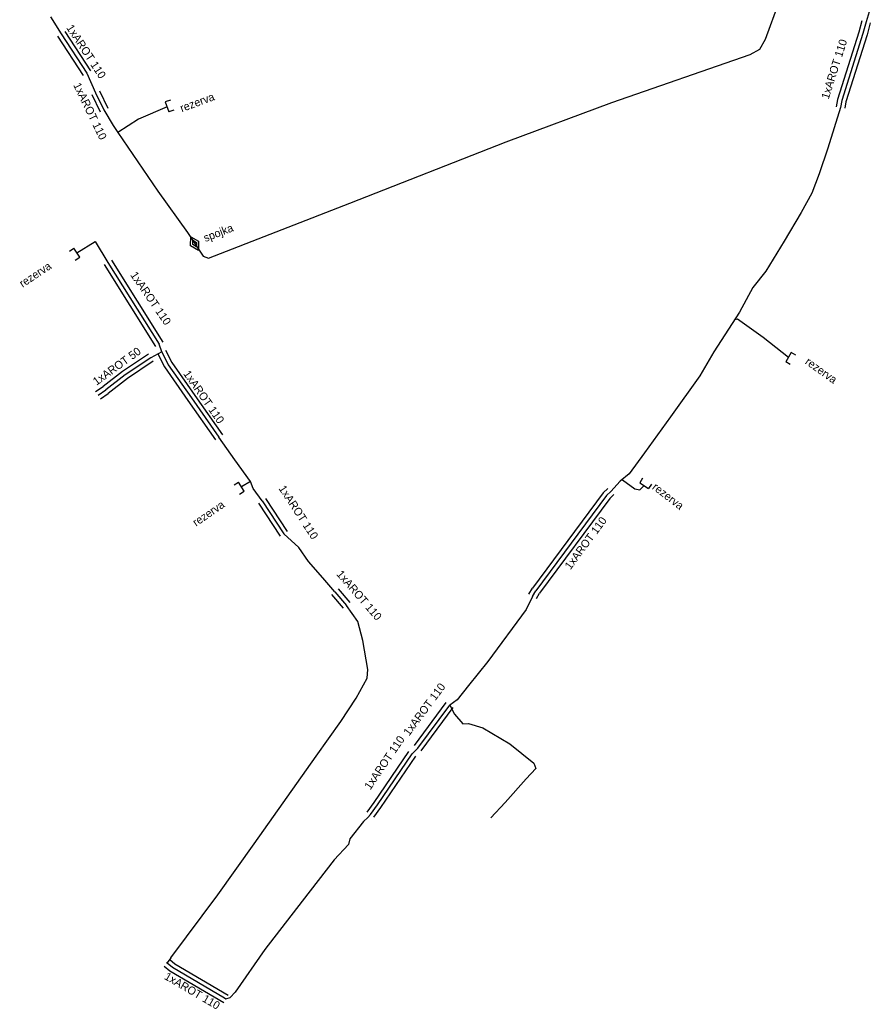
# Model space of a CAD drawing. Extents: x -651943 to -618711, y -1138561 to -1100552.
# Drawn here: x -649705.8 to -649626.1, y -1111748.2 to -1111655.5 of the extents above; entities that cross this region are included whole.
import ezdxf

# ---------------------------------------------------------------- set-up
doc = ezdxf.new("R2010")
doc.units = 0
doc.layers.add('KT trasa', color=7, linetype='Continuous')
doc.layers.add('KT zařízení', color=7, linetype='Continuous')

# ---------------------------------------------------------------- blocks, each defined once
blk = doc.blocks.new('TVSPO_1')
at = {"layer": 'KT zařízení'}
for p, q in [((-0.074, 0.0016), (-0.0005, 0.0439)), ((-0.0005, -0.0409), (-0.074, 0.0016)), ((-0.0353, -0.0001), (0, 0.0203)), ((-0.0005, 0.0439), (0.0728, 0.0015)), ((0.0728, 0.0015), (-0.0005, -0.0409)), ((0, 0.0203), (0.0353, 0.0001)), ((0.0353, 0.0001), (0, -0.0204)), ((0, -0.0204), (-0.0353, -0.0001))]:
    blk.add_line(p, q, dxfattribs=at)
blk = doc.blocks.new('TVREZ')
at = {"layer": 'KT zařízení'}
for p, q in [((-0.05, 0.05), (0, 0.05)), ((0, -0.05), (0, 0.05)), ((-0.05, -0.05), (0, -0.05))]:
    blk.add_line(p, q, dxfattribs=at)

msp = doc.modelspace()

# ---------------------------------------------------------------- linework, layer by layer
at = {"layer": 'KT trasa'}
for p, q in [((-649635.89, -1111657.27), (-649634.63, -1111653.79)), ((-649626.09, -1111654.39), (-649626.47, -1111655.65)), ((-649702.92, -1111655.18), (-649701.93, -1111656.79)), ((-649626.47, -1111655.65), (-649626.76, -1111656.74)), ((-649701.93, -1111656.79), (-649699.53, -1111660.46)), ((-649626.76, -1111656.74), (-649628.75, -1111663.04)), ((-649636.42, -1111658.21), (-649635.89, -1111657.27)), ((-649637.34, -1111658.72), (-649636.42, -1111658.21)), ((-649650.31, -1111663.2), (-649637.34, -1111658.72)), ((-649699.53, -1111660.46), (-649698.71, -1111662.3)), ((-649698.71, -1111662.3), (-649697.93, -1111663.91)), ((-649660.22, -1111666.9), (-649650.31, -1111663.2)), ((-649628.75, -1111663.04), (-649628.87, -1111663.68)), ((-649697.93, -1111663.91), (-649697.06, -1111665.37)), ((-649692.01, -1111663.62), (-649694.69, -1111664.79)), ((-649628.87, -1111663.68), (-649630.07, -1111667.48)), ((-649694.69, -1111664.79), (-649696.61, -1111666.03)), ((-649697.06, -1111665.37), (-649696.61, -1111666.03)), ((-649696.61, -1111666.03), (-649692.88, -1111671.52)), ((-649674.87, -1111672.66), (-649660.22, -1111666.9)), ((-649630.07, -1111667.48), (-649630.88, -1111669.89)), ((-649630.88, -1111669.89), (-649631.57, -1111671.72)), ((-649692.88, -1111671.52), (-649690.1, -1111675.39)), ((-649631.57, -1111671.72), (-649632.56, -1111673.51)), ((-649688.13, -1111677.79), (-649674.87, -1111672.66)), ((-649632.56, -1111673.51), (-649634.15, -1111676.22)), ((-649700.47, -1111677.29), (-649698.76, -1111676.25)), ((-649698.76, -1111676.25), (-649697.55, -1111678.2)), ((-649690.1, -1111675.39), (-649688.63, -1111677.61)), ((-649634.15, -1111676.22), (-649635.88, -1111679.01)), ((-649688.63, -1111677.61), (-649688.13, -1111677.79)), ((-649697.55, -1111678.2), (-649692.75, -1111685.88)), ((-649635.88, -1111679.01), (-649637.1, -1111680.54)), ((-649637.1, -1111680.54), (-649638.34, -1111682.86)), ((-649638.34, -1111682.86), (-649640.73, -1111686.6)), ((-649638.78, -1111683.55), (-649638.52, -1111683.49)), ((-649638.52, -1111683.49), (-649636.13, -1111685.2)), ((-649636.13, -1111685.2), (-649633.75, -1111687.08)), ((-649692.51, -1111686.6), (-649692.75, -1111685.88)), ((-649693.52, -1111687.14), (-649695.94, -1111688.75)), ((-649692.51, -1111686.6), (-649693.52, -1111687.14)), ((-649692.51, -1111686.6), (-649691.9, -1111687.79)), ((-649640.73, -1111686.6), (-649642.05, -1111688.83)), ((-649691.9, -1111687.79), (-649689.72, -1111690.91)), ((-649695.94, -1111688.75), (-649697.76, -1111690.16)), ((-649642.05, -1111688.83), (-649644.81, -1111692.67)), ((-649698.478, -1111690.648), (-649697.76, -1111690.16)), ((-649689.72, -1111690.91), (-649687.14, -1111694.6)), ((-649644.81, -1111692.67), (-649647.23, -1111696.05)), ((-649685.66, -1111696.7), (-649687.14, -1111694.6)), ((-649684.17, -1111698.75), (-649685.66, -1111696.7)), ((-649647.23, -1111696.05), (-649648.68, -1111698.03)), ((-649648.68, -1111698.03), (-649649.54, -1111698.72)), ((-649684.17, -1111698.75), (-649685.04, -1111699.23)), ((-649683.93, -1111699.4), (-649684.17, -1111698.75)), ((-649683.1, -1111700.55), (-649683.93, -1111699.4)), ((-649649.54, -1111698.72), (-649650.41, -1111699.68)), ((-649649.3, -1111698.58), (-649648.16, -1111699.43)), ((-649648.16, -1111699.43), (-649647.69, -1111699.51)), ((-649647.69, -1111699.51), (-649647.28, -1111699.13)), ((-649650.81, -1111700.06), (-649657.42, -1111708.98)), ((-649650.81, -1111700.06), (-649650.41, -1111699.68)), ((-649683.1, -1111700.55), (-649681.07, -1111703.65)), ((-649679.65, -1111704.93), (-649681.07, -1111703.65)), ((-649678.73, -1111706.25), (-649679.65, -1111704.93)), ((-649677.4, -1111707.78), (-649678.73, -1111706.25)), ((-649676.28, -1111709.08), (-649677.4, -1111707.78)), ((-649676.28, -1111709.08), (-649675.18, -1111710.35)), ((-649657.73, -1111709.51), (-649658.33, -1111710.73)), ((-649657.73, -1111709.51), (-649657.42, -1111708.98)), ((-649674.11, -1111711.88), (-649675.18, -1111710.35)), ((-649658.33, -1111710.73), (-649661.92, -1111715.6)), ((-649673.66, -1111713.65), (-649674.11, -1111711.88)), ((-649673.19, -1111716.38), (-649673.66, -1111713.65)), ((-649661.92, -1111715.6), (-649663.73, -1111717.88)), ((-649673.24, -1111717.17), (-649673.19, -1111716.38)), ((-649674.27, -1111719.06), (-649673.24, -1111717.17)), ((-649663.73, -1111717.88), (-649664.82, -1111719.21)), ((-649675.7, -1111721.25), (-649674.27, -1111719.06)), ((-649668.5, -1111723.74), (-649665.51, -1111719.7)), ((-649664.82, -1111719.21), (-649665.51, -1111719.7)), ((-649665.51, -1111719.7), (-649665.07, -1111720.56)), ((-649665.07, -1111720.56), (-649664.28, -1111721.46)), ((-649678.04, -1111724.49), (-649675.7, -1111721.25)), ((-649664.28, -1111721.46), (-649663.74, -1111721.44)), ((-649663.74, -1111721.44), (-649662.39, -1111721.82)), ((-649662.39, -1111721.82), (-649659.86, -1111723.33)), ((-649659.86, -1111723.33), (-649657.61, -1111725.16)), ((-649683.83, -1111732.71), (-649678.04, -1111724.49)), ((-649672.28, -1111729.06), (-649669.02, -1111724.27)), ((-649669.02, -1111724.27), (-649668.5, -1111723.74)), ((-649657.61, -1111725.16), (-649657.42, -1111725.64)), ((-649657.42, -1111725.64), (-649658.33, -1111726.62)), ((-649658.33, -1111726.62), (-649660.3, -1111728.84)), ((-649672.93, -1111729.96), (-649672.28, -1111729.06)), ((-649660.3, -1111728.84), (-649661.64, -1111730.282)), ((-649672.93, -1111729.96), (-649673.19, -1111730.25)), ((-649673.6, -1111730.62), (-649674.86, -1111732.25)), ((-649673.19, -1111730.25), (-649673.6, -1111730.62)), ((-649687.24, -1111737.48), (-649683.83, -1111732.71)), ((-649675.01, -1111732.77), (-649676.35, -1111734.22)), ((-649674.86, -1111732.25), (-649675.01, -1111732.77)), ((-649676.35, -1111734.22), (-649679.33, -1111738.07)), ((-649691.64, -1111743.41), (-649687.24, -1111737.48)), ((-649679.33, -1111738.07), (-649682.83, -1111742.62)), ((-649682.83, -1111742.62), (-649685.61, -1111746.61)), ((-649692.085, -1111743.818), (-649692.01, -1111743.87)), ((-649691.64, -1111743.41), (-649692.01, -1111743.87)), ((-649692.01, -1111743.87), (-649691.51, -1111744.28)), ((-649691.51, -1111744.28), (-649686.61, -1111747.16)), ((-649686.08, -1111747.11), (-649685.61, -1111746.61)), ((-649686.61, -1111747.16), (-649686.49, -1111747.23)), ((-649686.49, -1111747.23), (-649686.08, -1111747.11))]:
    msp.add_line(p, q, dxfattribs=at)
at = {"layer": 'KT zařízení'}
for p, q in [((-649626.856, -1111655.547), (-649627.142, -1111656.623)), ((-649626.083, -1111655.752), (-649626.377, -1111656.856)), ((-649701.595, -1111656.571), (-649699.195, -1111660.241)), ((-649627.142, -1111656.623), (-649629.139, -1111662.944)), ((-649702.264, -1111657.008), (-649699.864, -1111660.678)), ((-649626.377, -1111656.856), (-649628.36, -1111663.135)), ((-649698.35, -1111662.125), (-649697.57, -1111663.735)), ((-649699.069, -1111662.474), (-649698.289, -1111664.084)), ((-649629.139, -1111662.944), (-649629.263, -1111663.606)), ((-649628.36, -1111663.135), (-649628.476, -1111663.753)), ((-649697.21, -1111677.988), (-649692.41, -1111685.668)), ((-649697.889, -1111678.411), (-649693.089, -1111686.091)), ((-649692.154, -1111686.417), (-649691.557, -1111687.581)), ((-649693.741, -1111686.806), (-649696.168, -1111688.421)), ((-649692.865, -1111686.782), (-649692.242, -1111687.998)), ((-649693.298, -1111687.473), (-649695.711, -1111689.078)), ((-649692.242, -1111687.998), (-649690.047, -1111691.139)), ((-649691.557, -1111687.581), (-649689.392, -1111690.68)), ((-649696.168, -1111688.421), (-649698, -1111689.84)), ((-649695.711, -1111689.078), (-649697.519, -1111690.479)), ((-649698.702, -1111690.317), (-649698, -1111689.84)), ((-649698.253, -1111690.978), (-649697.519, -1111690.479)), ((-649690.047, -1111691.139), (-649687.467, -1111694.829)), ((-649689.392, -1111690.68), (-649686.812, -1111694.37)), ((-649651.113, -1111699.796), (-649650.685, -1111699.39)), ((-649682.765, -1111700.33), (-649680.735, -1111703.43)), ((-649651.113, -1111699.796), (-649657.752, -1111708.756)), ((-649650.506, -1111700.323), (-649657.087, -1111709.203)), ((-649650.506, -1111700.323), (-649650.134, -1111699.969)), ((-649683.434, -1111700.769), (-649681.404, -1111703.869)), ((-649658.075, -1111709.308), (-649657.752, -1111708.756)), ((-649676.582, -1111709.341), (-649675.482, -1111710.611)), ((-649675.977, -1111708.818), (-649674.877, -1111710.088)), ((-649657.384, -1111709.711), (-649657.087, -1111709.203)), ((-649668.821, -1111723.502), (-649665.831, -1111719.462)), ((-649668.178, -1111723.977), (-649665.188, -1111719.937)), ((-649672.602, -1111728.822), (-649669.35, -1111724.044)), ((-649671.957, -1111729.297), (-649668.689, -1111724.495)), ((-649673.254, -1111729.725), (-649672.602, -1111728.822)), ((-649672.605, -1111730.194), (-649671.957, -1111729.297)), ((-649691.756, -1111743.56), (-649691.278, -1111743.952)), ((-649691.278, -1111743.952), (-649686.288, -1111746.884)), ((-649692.263, -1111744.179), (-649691.741, -1111744.607)), ((-649691.741, -1111744.607), (-649686.691, -1111747.575))]:
    msp.add_line(p, q, dxfattribs=at)

# ---------------------------------------------------------------- block references
for name, p, xscale, yscale, rotation in [('TVREZ', (-649692.01, -1111663.62), 9.999999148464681, 9.99999914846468, -161.4801738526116), ('TVSPO_1', (-649689.415, -1111676.424), 10.00004914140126, 10.00004914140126, 119.81331740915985), ('TVREZ', (-649700.47, -1111677.29), 10.000015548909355, 10.000015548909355, 33.21935968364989), ('TVREZ', (-649633.75, -1111687.08), 9.999985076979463, 9.999985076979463, 149.51321681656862), ('TVREZ', (-649647.28, -1111699.13), 9.999992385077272, 9.99999238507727, -123.74342035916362), ('TVREZ', (-649685.04, -1111699.23), 10.000013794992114, 10.000013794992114, 31.44942256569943)]:
    msp.add_blockref(name, p, dxfattribs=dict(at, xscale=xscale, yscale=yscale, rotation=rotation))

# ---------------------------------------------------------------- texts
for s, rotation, p in [('1xAROT 110', 303.18272, (-649701.485, -1111656.208)), ('1xAROT 110', 72.46706, (-649629.98, -1111662.955)), ('1xAROT 110', 295.84889, (-649700.821, -1111661.578)), ('rezerva', 20.27558, (-649690.621, -1111664.126)), ('spojka', 21.15035, (-649688.416, -1111676.298)), ('rezerva', 33.75313, (-649705.548, -1111680.584)), ('1xAROT 110', 304.58145, (-649695.482, -1111679.391)), ('1xAROT 50', 35.86982, (-649698.619, -1111689.773)), ('rezerva', 324.35692, (-649632.255, -1111687.658)), ('1xAROT 110', 304.93863, (-649690.521, -1111688.644)), ('1xAROT 110', 303.21833, (-649681.579, -1111699.398)), ('rezerva', 322.46347, (-649646.585, -1111699.398)), ('rezerva', 34.52838, (-649689.285, -1111702.982)), ('1xAROT 110', 53.46304, (-649654.187, -1111707.063)), ('1xAROT 110', 310.8972, (-649676.17, -1111707.46)), ('1xAROT 110', 53.49489, (-649669.31, -1111722.651)), ('1xAROT 110', 55.76003, (-649672.948, -1111727.702)), ('1xAROT 110', 329.5549, (-649692.329, -1111745.346))]:
    msp.add_text(s, height=0.75, rotation=rotation, dxfattribs=at).set_placement(p)

doc.saveas('drawing.dxf')
